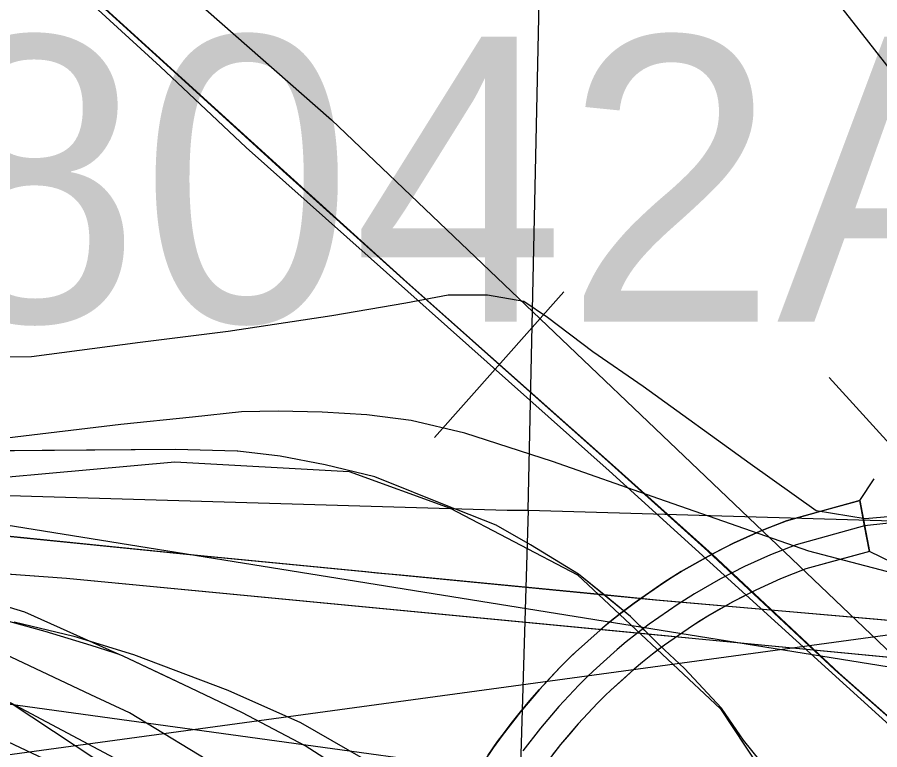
# Model space of a CAD drawing. Extents: x -132.8 to -73.3, y -60 to -26.
# Drawn here: x -122.1222 to -121.7893, y -51.3652 to -51.0827 of the extents above; entities that cross this region are included whole.
import ezdxf

# ---------------------------------------------------------------- set-up
doc = ezdxf.new("R2010")
doc.units = 0
for name, color, linetype in [('tdCoCityStreetMinor', 7, 'Continuous'), ('tdCoDivCarto', 7, 'Continuous'), ('tdCoInt', 7, 'Continuous'), ('tdCoIntCL', 7, 'Continuous'), ('tdCoIntRamp', 7, 'Continuous'), ('tdCoIntRte', 7, 'Continuous'), ('tdCoPrimary', 7, 'Continuous'), ('tdCoRRCL', 7, 'Continuous'), ('tdCoSectLine', 7, 'Continuous'), ('tdCoStrucDivPri', 7, 'Continuous'), ('tdCoStrucNonDivPri', 7, 'Continuous'), ('tdCoStrucPriMaintName', 7, 'Continuous')]:
    doc.layers.add(name, color=color, linetype=linetype)

msp = doc.modelspace()

# ---------------------------------------------------------------- linework, layer by layer
at = {"layer": 'tdCoCityStreetMinor'}
msp.add_lwpolyline([(-122.16625, -51.21373), (-122.11665, -51.21343), (-122.07478, -51.20797), (-122.04079, -51.20372), (-122.00074, -51.19765), (-121.97222, -51.19279), (-121.95583, -51.18976), (-121.94066, -51.18976), (-121.9267, -51.19218), (-121.9176, -51.19826), (-121.9, -51.21161), (-121.88058, -51.22497), (-121.83932, -51.25472), (-121.81383, -51.27293), (-121.79502, -51.27597), (-121.78166, -51.27476), (-121.75132, -51.26261), (-121.72705, -51.25351), (-121.71612, -51.24501), (-121.70217, -51.23043)], dxfattribs=at)
at = {"layer": 'tdCoDivCarto'}
for p, q in [((-122.06107, -51.24936), (-122.17, -51.25021)), ((-122.03727, -51.25002), (-122.06107, -51.24936)), ((-122.03711, -51.25004), (-122.03727, -51.25002)), ((-122.03711, -51.25004), (-122.03727, -51.25002)), ((-122.02076, -51.25199), (-122.03711, -51.25004)), ((-122.0034, -51.25532), (-122.02076, -51.25199)), ((-121.98414, -51.25984), (-122.0034, -51.25532)), ((-121.95469, -51.27175), (-121.98414, -51.25984)), ((-121.95447, -51.27184), (-121.95469, -51.27175)), ((-121.95421, -51.27194), (-121.95447, -51.27184)), ((-121.95406, -51.272), (-121.95421, -51.27194)), ((-121.95406, -51.272), (-121.95421, -51.27194)), ((-121.95263, -51.27256), (-121.95406, -51.272)), ((-121.95263, -51.27256), (-121.95406, -51.272)), ((-121.93742, -51.27857), (-121.95263, -51.27256)), ((-121.92406, -51.28615), (-121.93742, -51.27857)), ((-122.05005, -51.29046), (-122.13468, -51.28198)), ((-121.90565, -51.29741), (-121.92406, -51.28615)), ((-122.22004, -51.29045), (-122.10315, -51.29896)), ((-121.98771, -51.29658), (-122.05005, -51.29046)), ((-122.10315, -51.29896), (-121.86039, -51.32221)), ((-121.98305, -51.29703), (-121.98771, -51.29658)), ((-121.9741, -51.29789), (-121.98305, -51.29703)), ((-121.9741, -51.29789), (-121.98305, -51.29703)), ((-121.87545, -51.30743), (-121.9741, -51.29789)), ((-121.88555, -51.31372), (-121.90565, -51.29741)), ((-121.73589, -51.31973), (-121.87545, -51.30743)), ((-121.87429, -51.32476), (-121.88555, -51.31372)), ((-121.86039, -51.32221), (-121.78135, -51.32981)), ((-121.86473, -51.33388), (-121.87429, -51.32476)), ((-121.85042, -51.34917), (-121.86473, -51.33388)), ((-121.84187, -51.3615), (-121.85042, -51.34917)), ((-121.83546, -51.36939), (-121.84187, -51.3615))]:
    msp.add_line(p, q, dxfattribs=at)
for points in [[(-122.03727, -51.25002), (-122.06107, -51.24936), (-122.17, -51.25021)], [(-122.03727, -51.25002), (-122.06107, -51.24936), (-122.17, -51.25021)], [(-122.03727, -51.25002), (-122.06107, -51.24936), (-122.17, -51.25021)], [(-122.03711, -51.25004), (-122.03727, -51.25002)], [(-122.03711, -51.25004), (-122.03727, -51.25002)], [(-121.95469, -51.27175), (-121.98414, -51.25984), (-122.0034, -51.25532), (-122.02076, -51.25199), (-122.03711, -51.25004)], [(-121.95469, -51.27175), (-121.98414, -51.25984), (-122.0034, -51.25532), (-122.02076, -51.25199), (-122.03711, -51.25004)], [(-121.95469, -51.27175), (-121.98414, -51.25984), (-122.0034, -51.25532), (-122.02076, -51.25199), (-122.03711, -51.25004)], [(-123.39897, -51.25921), (-123.26292, -51.26355), (-123.09757, -51.26912), (-122.94037, -51.27483), (-122.72028, -51.28224), (-122.47451, -51.28556), (-122.39772, -51.28626), (-122.27963, -51.28847), (-122.22004, -51.29045), (-122.10315, -51.29896), (-121.86039, -51.32221), (-121.78135, -51.32981), (-121.68181, -51.33886), (-121.59287, -51.34667), (-121.55499, -51.34707), (-121.52639, -51.34628), (-121.49525, -51.34234), (-121.44945, -51.33188), (-121.39103, -51.31221), (-121.35615, -51.29651), (-121.31914, -51.27631), (-121.29286, -51.25933)], [(-123.39897, -51.25921), (-123.26292, -51.26355), (-123.09757, -51.26912), (-122.94037, -51.27483), (-122.72028, -51.28224), (-122.47451, -51.28556), (-122.39772, -51.28626), (-122.27963, -51.28847), (-122.22004, -51.29045), (-122.10315, -51.29896), (-121.86039, -51.32221), (-121.78135, -51.32981), (-121.68181, -51.33886), (-121.59287, -51.34667), (-121.55499, -51.34707), (-121.52639, -51.34628), (-121.49525, -51.34234), (-121.44945, -51.33188), (-121.39103, -51.31221), (-121.35615, -51.29651), (-121.31914, -51.27631), (-121.29286, -51.25933)], [(-123.39897, -51.25921), (-123.26292, -51.26355), (-123.09757, -51.26912), (-122.94037, -51.27483), (-122.72028, -51.28224), (-122.47451, -51.28556), (-122.39772, -51.28626), (-122.27963, -51.28847), (-122.22004, -51.29045), (-122.10315, -51.29896), (-121.86039, -51.32221), (-121.78135, -51.32981), (-121.68181, -51.33886), (-121.66778, -51.34009)], [(-121.98305, -51.29703), (-121.98771, -51.29658), (-122.05005, -51.29046), (-122.13468, -51.28198), (-122.21932, -51.27606), (-122.27949, -51.2729), (-122.29202, -51.27271)], [(-121.98305, -51.29703), (-121.98771, -51.29658), (-122.05005, -51.29046), (-122.13468, -51.28198), (-122.21932, -51.27606), (-122.27949, -51.2729), (-122.29202, -51.27271)], [(-121.98305, -51.29703), (-121.98771, -51.29658), (-122.05005, -51.29046), (-122.13468, -51.28198), (-122.21932, -51.27606), (-122.27949, -51.2729), (-122.29202, -51.27271)], [(-121.95421, -51.27194), (-121.95447, -51.27184), (-121.95469, -51.27175)], [(-121.95421, -51.27194), (-121.95447, -51.27184), (-121.95469, -51.27175)], [(-121.95421, -51.27194), (-121.95447, -51.27184), (-121.95469, -51.27175)], [(-121.95406, -51.272), (-121.95421, -51.27194)], [(-121.95406, -51.272), (-121.95421, -51.27194)], [(-121.95263, -51.27256), (-121.95406, -51.272)], [(-121.95263, -51.27256), (-121.95406, -51.272)], [(-121.83433, -51.37136), (-121.83546, -51.36939), (-121.84187, -51.3615), (-121.85042, -51.34917), (-121.86473, -51.33388), (-121.87429, -51.32476), (-121.88555, -51.31372), (-121.90565, -51.29741), (-121.92406, -51.28615), (-121.93742, -51.27857), (-121.95263, -51.27256)], [(-121.83433, -51.37136), (-121.83546, -51.36939), (-121.84187, -51.3615), (-121.85042, -51.34917), (-121.86473, -51.33388), (-121.87429, -51.32476), (-121.88555, -51.31372), (-121.90565, -51.29741), (-121.92406, -51.28615), (-121.93742, -51.27857), (-121.95263, -51.27256)], [(-121.83433, -51.37136), (-121.83546, -51.36939), (-121.84187, -51.3615), (-121.85042, -51.34917), (-121.86473, -51.33388), (-121.87429, -51.32476), (-121.88555, -51.31372), (-121.90565, -51.29741), (-121.92406, -51.28615), (-121.93742, -51.27857), (-121.95263, -51.27256)], [(-121.9741, -51.29789), (-121.98305, -51.29703)], [(-121.9741, -51.29789), (-121.98305, -51.29703)], [(-121.62073, -51.32777), (-121.73589, -51.31973), (-121.87545, -51.30743), (-121.9741, -51.29789)], [(-121.62073, -51.32777), (-121.73589, -51.31973), (-121.87545, -51.30743), (-121.9741, -51.29789)], [(-121.62073, -51.32777), (-121.73589, -51.31973), (-121.87545, -51.30743), (-121.9741, -51.29789)]]:
    msp.add_lwpolyline(points, dxfattribs=at)
at = {"layer": 'tdCoInt'}
for points in [[(-123.8385, -51.21631), (-123.68833, -51.22184), (-123.15153, -51.23906), (-122.21458, -51.2644), (-122.17559, -51.26438), (-122.06141, -51.25416), (-121.99415, -51.25785), (-121.95507, -51.27202), (-121.90603, -51.29767), (-121.8508, -51.34944), (-121.82655, -51.3861), (-121.76635, -51.51335), (-121.68552, -51.69121), (-121.63423, -51.80331), (-121.56808, -51.95394), (-121.5218, -52.02837), (-121.49112, -52.07091)], [(-122.23972, -51.33173), (-121.72216, -51.403), (-121.5206, -51.39068), (-121.40177, -51.37094), (-121.33122, -51.33106), (-121.28454, -51.30288), (-121.22871, -51.25845), (-121.18629, -51.21487)], [(-121.55537, -51.34733), (-121.66345, -51.34218), (-121.74565, -51.33975), (-122.21458, -51.2644)], [(-123.84068, -51.27627), (-123.69043, -51.28181), (-123.15351, -51.29902), (-122.23972, -51.33173), (-122.18233, -51.34351), (-122.1421, -51.35444), (-122.09347, -51.37726), (-122.03571, -51.41458), (-121.99346, -51.44928), (-121.92768, -51.52185), (-121.86587, -51.5995), (-121.75416, -51.762), (-121.70832, -51.8346), (-121.61939, -51.98505), (-121.57167, -52.0618), (-121.53393, -52.11412)]]:
    msp.add_lwpolyline(points, dxfattribs=at)
at = {"layer": 'tdCoIntCL'}
msp.add_lwpolyline([(-122.00602, -51.39512), (-122.07889, -51.35096), (-122.09381, -51.34396), (-122.13171, -51.32617), (-122.17537, -51.31431), (-122.23573, -51.30192), (-122.29556, -51.29814), (-122.41255, -51.29417), (-122.42498, -51.29375), (-122.4394, -51.29326), (-122.50809, -51.29093)], dxfattribs=at)
at = {"layer": 'tdCoIntRamp'}
for points in [[(-121.49276, -51.33269), (-121.73351, -51.3073), (-121.75876, -51.30316), (-121.78382, -51.29724), (-121.81676, -51.28856), (-121.87465, -51.26836), (-121.91568, -51.25396), (-121.94942, -51.24311), (-121.97013, -51.23818), (-121.9873, -51.23601), (-122.00446, -51.23502), (-122.02143, -51.23463), (-122.03563, -51.23483), (-122.05461, -51.23684)], [(-122.05461, -51.23684), (-122.08219, -51.23976), (-122.17038, -51.25021), (-122.17647, -51.25023)], [(-121.39582, -51.29865), (-121.48947, -51.31086), (-121.55826, -51.31136), (-121.64159, -51.30079), (-121.69358, -51.29204), (-121.71587, -51.28434), (-121.73915, -51.27862), (-121.76026, -51.27586), (-121.77762, -51.27685), (-121.79518, -51.27882), (-121.82161, -51.28612)], [(-121.82161, -51.28612), (-121.83152, -51.29004), (-121.84148, -51.29454), (-121.85074, -51.29926), (-121.86082, -51.30501), (-121.86716, -51.30899), (-121.87827, -51.31669), (-121.88316, -51.3204), (-121.88716, -51.32359), (-121.89071, -51.32655), (-121.89998, -51.33487), (-121.90224, -51.33705), (-121.90547, -51.34026), (-121.91322, -51.34852), (-121.92026, -51.3568), (-121.92702, -51.36557)]]:
    msp.add_lwpolyline(points, dxfattribs=at)
at = {"layer": 'tdCoIntRte'}
for points in [[(-121.58912, -51.33001), (-121.62111, -51.32777), (-121.73627, -51.31973), (-121.79452, -51.3146), (-121.87583, -51.30743), (-121.98809, -51.29658), (-122.05043, -51.29046), (-122.13506, -51.28198), (-122.2197, -51.27606), (-122.27987, -51.2729), (-122.36816, -51.27153), (-122.41887, -51.27074), (-122.46762, -51.26999)], [(-121.58912, -51.33001), (-121.6211, -51.32777), (-121.62111, -51.32777), (-121.73627, -51.31973), (-121.79452, -51.3146), (-121.87583, -51.30743), (-121.97448, -51.29789), (-121.98343, -51.29703), (-121.98809, -51.29658), (-122.05043, -51.29046), (-122.13506, -51.28198), (-122.2197, -51.27606), (-122.27987, -51.2729), (-122.2924, -51.27271), (-122.32939, -51.27213), (-122.32961, -51.27213)], [(-121.82253, -51.52961), (-121.82536, -51.52595), (-121.83762, -51.51228), (-121.83897, -51.51078), (-121.85545, -51.49241), (-121.89342, -51.45344), (-121.92006, -51.42854), (-121.94595, -51.40708), (-121.94808, -51.40558), (-121.97258, -51.38834), (-121.9844, -51.38076), (-122.01105, -51.36368), (-122.03522, -51.35086), (-122.05544, -51.34124), (-122.06554, -51.33651), (-122.08129, -51.32913), (-122.08282, -51.32842), (-122.11931, -51.31204), (-122.18777, -51.29133), (-122.20612, -51.28718), (-122.22762, -51.28442), (-122.32961, -51.27213)], [(-121.82253, -51.52961), (-121.82536, -51.52595), (-121.83762, -51.51228), (-121.85545, -51.49241), (-121.89342, -51.45344), (-121.92006, -51.42854), (-121.94595, -51.40708), (-121.94808, -51.40558), (-121.97258, -51.38834), (-121.9844, -51.38076), (-122.01105, -51.36368), (-122.03522, -51.35086), (-122.05544, -51.34124), (-122.08129, -51.32913), (-122.08282, -51.32842), (-122.08473, -51.32781), (-122.09367, -51.32496), (-122.11142, -51.31954), (-122.12928, -51.31465)], [(-122.1249, -51.34699), (-122.08484, -51.36822), (-122.04661, -51.39732), (-122.02442, -51.41754), (-121.98324, -51.45429), (-121.96647, -51.46884), (-121.95019, -51.48067), (-121.93392, -51.49103), (-121.91271, -51.50164), (-121.89199, -51.51101), (-121.86758, -51.51988), (-121.84612, -51.5263), (-121.83281, -51.52852), (-121.82253, -51.52961)], [(-122.1249, -51.34699), (-122.07509, -51.37979), (-122.04747, -51.40519), (-122.03227, -51.4211), (-122.02108, -51.43281), (-122.00608, -51.45209), (-121.98557, -51.47843), (-121.94408, -51.53267), (-121.91011, -51.57708), (-121.84525, -51.66339), (-121.79308, -51.73254)], [(-122.1249, -51.34699), (-122.08484, -51.36822), (-122.04661, -51.39732), (-122.02442, -51.41754), (-121.98324, -51.45429), (-121.96647, -51.46884), (-121.95019, -51.48067), (-121.93392, -51.49103), (-121.91271, -51.50164), (-121.89199, -51.51101), (-121.86758, -51.51988), (-121.84612, -51.5263), (-121.83281, -51.52852), (-121.82253, -51.52961)], [(-122.1249, -51.34699), (-122.07509, -51.37979), (-122.04747, -51.40519), (-122.03227, -51.4211), (-122.02108, -51.43281), (-122.00608, -51.45209), (-121.98557, -51.47843), (-121.94408, -51.53267), (-121.91011, -51.57708), (-121.84525, -51.66339), (-121.79308, -51.73254)]]:
    msp.add_lwpolyline(points, dxfattribs=at)
at = {"layer": 'tdCoPrimary'}
for p, q in [((-122.03711, -51.25004), (-122.03727, -51.25002)), ((-122.03711, -51.25004), (-122.03727, -51.25002)), ((-121.95406, -51.272), (-121.95421, -51.27194)), ((-121.95406, -51.272), (-121.95421, -51.27194)), ((-121.95263, -51.27256), (-121.95406, -51.272)), ((-121.95263, -51.27256), (-121.95406, -51.272)), ((-121.9741, -51.29789), (-121.98305, -51.29703)), ((-121.9741, -51.29789), (-121.98305, -51.29703))]:
    msp.add_line(p, q, dxfattribs=at)
for points in [[(-121.87868, -51.32046), (-121.86039, -51.32221), (-121.78135, -51.32981), (-121.68181, -51.33886), (-121.66778, -51.34009), (-121.59287, -51.34667), (-121.55499, -51.34707), (-121.52639, -51.34628), (-121.49525, -51.34234), (-121.44945, -51.33188), (-121.39103, -51.31221), (-121.38213, -51.30821), (-121.35615, -51.29651), (-121.31914, -51.27631), (-121.28552, -51.25459), (-121.26806, -51.2408), (-121.24785, -51.22207), (-121.22229, -51.19545), (-121.2005, -51.16978), (-121.18714, -51.15095)], [(-121.89572, -51.30547), (-121.90565, -51.29741), (-121.92406, -51.28615), (-121.93742, -51.27857), (-121.95263, -51.27256), (-121.95406, -51.272), (-121.95421, -51.27194), (-121.95447, -51.27184), (-121.95469, -51.27175), (-121.98414, -51.25984), (-122.0034, -51.25532), (-122.02076, -51.25199), (-122.03711, -51.25004), (-122.03727, -51.25002), (-122.06107, -51.24936), (-122.17, -51.25021), (-122.20507, -51.25031), (-122.32866, -51.25066), (-122.33015, -51.25066), (-122.37099, -51.25122), (-122.39066, -51.25149), (-122.39107, -51.2515), (-122.4745, -51.25189)], [(-122.03727, -51.25002), (-122.06107, -51.24936), (-122.17, -51.25021)], [(-122.03727, -51.25002), (-122.06107, -51.24936), (-122.17, -51.25021)], [(-121.95469, -51.27175), (-121.98414, -51.25984), (-122.0034, -51.25532), (-122.02076, -51.25199), (-122.03711, -51.25004)], [(-121.95469, -51.27175), (-121.98414, -51.25984), (-122.0034, -51.25532), (-122.02076, -51.25199), (-122.03711, -51.25004)], [(-123.39897, -51.25921), (-123.26292, -51.26355), (-123.09757, -51.26912), (-122.94037, -51.27483), (-122.72028, -51.28224), (-122.47451, -51.28556), (-122.39772, -51.28626), (-122.27963, -51.28847), (-122.22004, -51.29045), (-122.10315, -51.29896), (-121.86039, -51.32221), (-121.78135, -51.32981), (-121.68181, -51.33886), (-121.66778, -51.34009)], [(-123.39897, -51.25921), (-123.26292, -51.26355), (-123.09757, -51.26912), (-122.94037, -51.27483), (-122.72028, -51.28224), (-122.47451, -51.28556), (-122.39772, -51.28626), (-122.27963, -51.28847), (-122.22004, -51.29045), (-122.10315, -51.29896), (-121.86039, -51.32221), (-121.78135, -51.32981), (-121.68181, -51.33886), (-121.66778, -51.34009)], [(-121.89572, -51.30547), (-121.9741, -51.29789), (-121.98305, -51.29703), (-121.98771, -51.29658), (-122.05005, -51.29046), (-122.13468, -51.28198), (-122.21932, -51.27606), (-122.27949, -51.2729), (-122.29202, -51.27271), (-122.32901, -51.27213), (-122.32923, -51.27213), (-122.33618, -51.27202), (-122.36778, -51.27153), (-122.40053, -51.27102), (-122.47007, -51.26994)], [(-121.98305, -51.29703), (-121.98771, -51.29658), (-122.05005, -51.29046), (-122.13468, -51.28198), (-122.21932, -51.27606), (-122.27949, -51.2729), (-122.29202, -51.27271)], [(-121.98305, -51.29703), (-121.98771, -51.29658), (-122.05005, -51.29046), (-122.13468, -51.28198), (-122.21932, -51.27606), (-122.27949, -51.2729), (-122.29202, -51.27271)], [(-121.95421, -51.27194), (-121.95447, -51.27184), (-121.95469, -51.27175)], [(-121.95421, -51.27194), (-121.95447, -51.27184), (-121.95469, -51.27175)], [(-121.83433, -51.37136), (-121.83546, -51.36939), (-121.84187, -51.3615), (-121.85042, -51.34917), (-121.86473, -51.33388), (-121.87429, -51.32476), (-121.88555, -51.31372), (-121.90565, -51.29741), (-121.92406, -51.28615), (-121.93742, -51.27857), (-121.95263, -51.27256)], [(-121.83433, -51.37136), (-121.83546, -51.36939), (-121.84187, -51.3615), (-121.85042, -51.34917), (-121.86473, -51.33388), (-121.87429, -51.32476), (-121.88555, -51.31372), (-121.90565, -51.29741), (-121.92406, -51.28615), (-121.93742, -51.27857), (-121.95263, -51.27256)], [(-122.47451, -51.28556), (-122.39772, -51.28626), (-122.27963, -51.28847), (-122.22004, -51.29045), (-122.10315, -51.29896), (-121.87868, -51.32046)], [(-121.62073, -51.32777), (-121.73589, -51.31973), (-121.87545, -51.30743), (-121.9741, -51.29789)], [(-121.62073, -51.32777), (-121.73589, -51.31973), (-121.87545, -51.30743), (-121.9741, -51.29789)], [(-121.87868, -51.32046), (-121.88555, -51.31372), (-121.89572, -51.30547)], [(-121.58874, -51.33001), (-121.62073, -51.32777), (-121.73589, -51.31973), (-121.87545, -51.30743), (-121.89572, -51.30547)], [(-122.12335, -51.31587), (-122.10033, -51.32135), (-122.07735, -51.32842), (-122.0409, -51.34223), (-122.01288, -51.35459), (-121.97144, -51.37841), (-121.93711, -51.40169), (-121.90404, -51.42933), (-121.87671, -51.45564), (-121.84699, -51.49012), (-121.82442, -51.52058)], [(-122.12335, -51.31587), (-122.10033, -51.32135), (-122.07735, -51.32842), (-122.0409, -51.34223), (-122.01288, -51.35459), (-121.97144, -51.37841), (-121.93711, -51.40169), (-121.90404, -51.42933), (-121.87671, -51.45564), (-121.84699, -51.49012), (-121.82442, -51.52058)], [(-122.12335, -51.31587), (-122.10033, -51.32135), (-122.07735, -51.32842), (-122.0409, -51.34223), (-122.01288, -51.35459), (-121.97144, -51.37841), (-121.93711, -51.40169), (-121.90404, -51.42933), (-121.87671, -51.45564), (-121.84699, -51.49012), (-121.82442, -51.52058), (-121.82299, -51.52251), (-121.81866, -51.53035), (-121.77413, -51.61092), (-121.76942, -51.61999), (-121.74864, -51.66), (-121.73504, -51.68538), (-121.71089, -51.73043)], [(-121.67073, -51.7222), (-121.68374, -51.69399), (-121.69375, -51.67228), (-121.69802, -51.66302), (-121.72865, -51.59511), (-121.7407, -51.5684), (-121.74274, -51.56388), (-121.76454, -51.5162), (-121.7674, -51.50996), (-121.77608, -51.49222), (-121.79102, -51.46168), (-121.7937, -51.4562), (-121.80422, -51.4317), (-121.81655, -51.4049), (-121.82313, -51.39142), (-121.82921, -51.38024), (-121.83433, -51.37136), (-121.83546, -51.36939), (-121.84187, -51.3615), (-121.85042, -51.34917), (-121.86473, -51.33388), (-121.87429, -51.32476), (-121.87868, -51.32046)]]:
    msp.add_lwpolyline(points, dxfattribs=at)
at = {"layer": 'tdCoRRCL'}
for p, q in [((-122.22461, -50.9255), (-122.00087, -51.12226)), ((-122.00087, -51.12226), (-121.69284, -51.41591)), ((-121.91131, -51.18859), (-121.9611, -51.24467))]:
    msp.add_line(p, q, dxfattribs=at)
for points in [[(-121.60122, -51.52127), (-121.72455, -51.41155), (-121.72454, -51.41107), (-121.89376, -51.25755), (-122.03384, -51.13285), (-122.06709, -51.10171), (-122.1674, -51.00996), (-122.22151, -50.96329), (-122.27851, -50.90975), (-122.30276, -50.88701), (-122.32728, -50.86493), (-122.33876, -50.85341), (-122.34422, -50.8468), (-122.3566, -50.8305), (-122.36247, -50.82015), (-122.37119, -50.80156), (-122.37497, -50.78991), (-122.37796, -50.7776), (-122.38041, -50.75443), (-122.38093, -50.74558), (-122.3806, -50.73336), (-122.37935, -50.72524), (-122.35102, -50.59931), (-122.33863, -50.5402)], [(-121.60647, -51.31758), (-121.62862, -51.28966), (-121.65077, -51.26174), (-121.66309, -51.24628), (-121.67012, -51.23789), (-121.67528, -51.23251), (-121.67985, -51.22797), (-121.68641, -51.22167), (-121.69245, -51.21587), (-121.69796, -51.21036), (-121.70346, -51.20486), (-121.70884, -51.19896), (-121.71421, -51.19306), (-121.73505, -51.16672), (-121.75589, -51.14037), (-121.79731, -51.08755), (-121.83873, -51.03473)], [(-121.50479, -51.60888), (-121.62323, -51.50104), (-121.64428, -51.48187), (-121.66261, -51.46517), (-121.67548, -51.45321), (-121.73964, -51.39352), (-121.77607, -51.36137), (-121.80662, -51.3344), (-121.85563, -51.28851), (-121.8941, -51.25401), (-121.97329, -51.1837), (-121.99109, -51.16764), (-122.01968, -51.14184), (-122.06036, -51.10488), (-122.11913, -51.05142)], [(-121.50315, -51.61013), (-121.62158, -51.50229), (-121.64263, -51.48313), (-121.66097, -51.46643), (-121.67383, -51.45447), (-121.73799, -51.39478), (-121.77442, -51.36262), (-121.80498, -51.33565), (-121.85399, -51.28977), (-121.89246, -51.25527), (-121.97165, -51.18496), (-121.98945, -51.16889), (-122.01803, -51.14309), (-122.05872, -51.10614), (-122.11749, -51.05268)]]:
    msp.add_lwpolyline(points, dxfattribs=at)
at = {"layer": 'tdCoSectLine'}
for points in [[(-121.92507, -51.27279), (-121.90414, -50.31133)], [(-122.91625, -51.24382), (-121.93314, -51.27278), (-121.92507, -51.27279)], [(-121.92507, -51.27279), (-121.95502, -52.2695)], [(-121.92507, -51.27279), (-120.95707, -51.30108)]]:
    msp.add_lwpolyline(points, dxfattribs=at)
at = {"layer": 'tdCoStrucDivPri'}
msp.add_line((-121.77497, -51.25888), (-121.8089, -51.22162), dxfattribs=at)
at = {"layer": 'tdCoStrucNonDivPri'}
for points in [[(-121.79328, -51.28867), (-121.79518, -51.27879), (-121.79708, -51.26897), (-121.79148, -51.26069)], [(-121.94039, -51.36722), (-121.93853, -51.36448), (-121.93679, -51.36204), (-121.93505, -51.35961), (-121.93154, -51.35505), (-121.92803, -51.3505), (-121.92435, -51.34618), (-121.92067, -51.34186), (-121.91666, -51.33758), (-121.91264, -51.33329), (-121.91094, -51.3316), (-121.90923, -51.3299), (-121.90801, -51.32873), (-121.90679, -51.32755), (-121.90202, -51.32327), (-121.89725, -51.31898), (-121.89537, -51.31741), (-121.89348, -51.31584), (-121.89139, -51.31417), (-121.8893, -51.3125), (-121.88672, -51.31055), (-121.88414, -51.30859), (-121.87841, -51.30461), (-121.87267, -51.30064), (-121.86932, -51.29853), (-121.86596, -51.29643), (-121.86073, -51.29344), (-121.85549, -51.29045), (-121.85065, -51.28799), (-121.84581, -51.28552), (-121.84062, -51.28318), (-121.83543, -51.28083), (-121.83036, -51.27883), (-121.8253, -51.27682), (-121.81119, -51.2729), (-121.79708, -51.26897), (-121.79328, -51.28867), (-121.8056, -51.29204), (-121.81793, -51.29542), (-121.82762, -51.29925), (-121.83239, -51.30141), (-121.83715, -51.30356), (-121.84157, -51.30581), (-121.846, -51.30806), (-121.85084, -51.31083), (-121.85569, -51.31359), (-121.85867, -51.31546), (-121.86165, -51.31734), (-121.86702, -51.32106), (-121.8724, -51.32478), (-121.87471, -51.32654), (-121.87702, -51.32829), (-121.87893, -51.32981), (-121.88084, -51.33134), (-121.88416, -51.33411), (-121.88866, -51.33815), (-121.89317, -51.3422), (-121.89525, -51.3442), (-121.89677, -51.34571), (-121.89829, -51.34723), (-121.90202, -51.35121), (-121.90576, -51.35519), (-121.90912, -51.35914), (-121.91248, -51.36309), (-121.91574, -51.36731)], [(-121.79708, -51.26897), (-121.8253, -51.27682)], [(-121.8253, -51.27682), (-121.83543, -51.28083), (-121.84581, -51.28552), (-121.85549, -51.29045), (-121.86596, -51.29643), (-121.87267, -51.30064), (-121.88414, -51.30859), (-121.8893, -51.3125), (-121.89348, -51.31584), (-121.89725, -51.31898), (-121.90679, -51.32755), (-121.90923, -51.3299), (-121.91264, -51.33329), (-121.92067, -51.34186), (-121.92803, -51.3505), (-121.93505, -51.35961), (-121.93853, -51.36448), (-121.94224, -51.36996)], [(-121.79328, -51.28867), (-121.81793, -51.29542)], [(-121.78431, -51.29309), (-121.79328, -51.28867)], [(-121.81793, -51.29542), (-121.82762, -51.29925), (-121.83715, -51.30356), (-121.846, -51.30806), (-121.85569, -51.31359), (-121.86165, -51.31734), (-121.8724, -51.32478), (-121.87702, -51.32829), (-121.88084, -51.33134), (-121.88416, -51.33411), (-121.89317, -51.3422), (-121.89525, -51.3442), (-121.89829, -51.34723), (-121.90576, -51.35519), (-121.91248, -51.36309), (-121.91899, -51.37153)]]:
    msp.add_lwpolyline(points, dxfattribs=at)
at = {"layer": 'tdCoStrucPriMaintName'}
msp.add_line((-119.01171, -50.94258), (-122.36402, -51.39975), dxfattribs=at)
msp.add_line((-119.01171, -50.94258), (-122.36402, -51.39975), dxfattribs=at)
msp.add_line((-119.01171, -50.94258), (-122.36402, -51.39975), dxfattribs=at)

# ---------------------------------------------------------------- texts
msp.add_text('78042A080', height=0.11, dxfattribs=at).set_placement((-122.23815, -51.20011))
msp.add_text('78042A080', height=0.11, dxfattribs=at).set_placement((-122.23815, -51.20011))
msp.add_text('78042A080', height=0.11, dxfattribs=at).set_placement((-122.23815, -51.20011))

doc.saveas('drawing.dxf')
